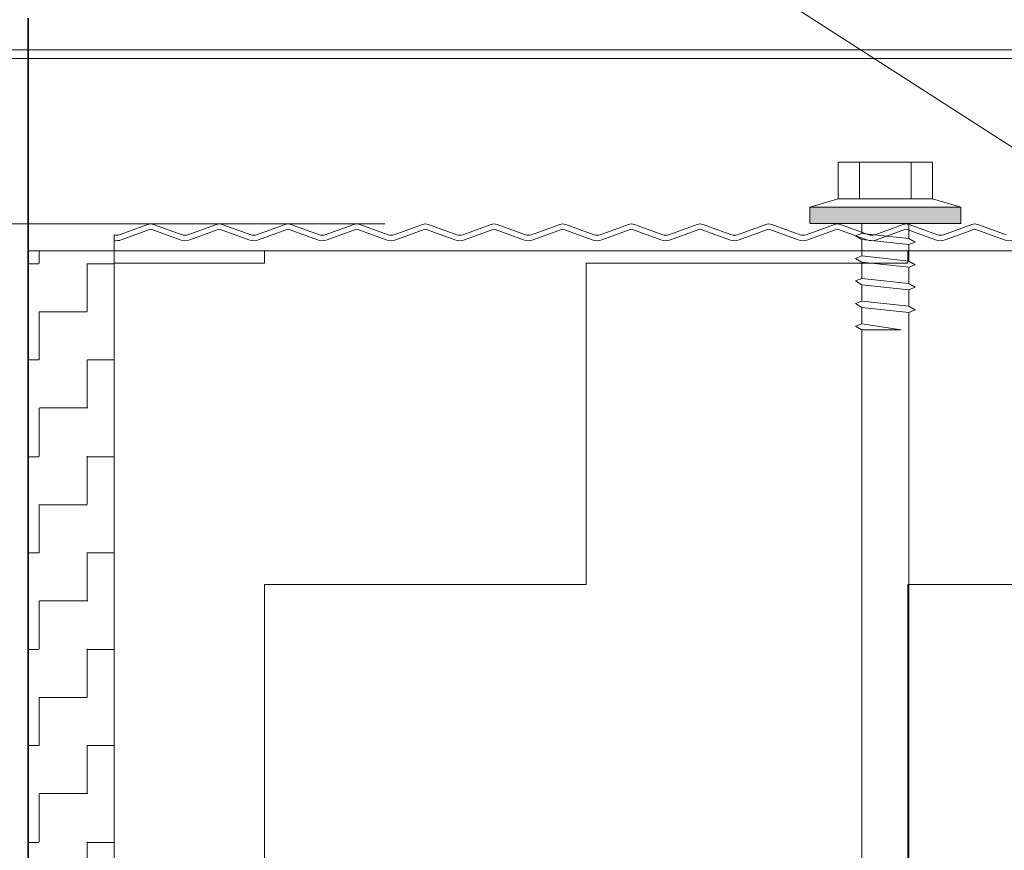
# Model space of a CAD drawing. Header units: metres. Extents: x 1316.5 to 1415.3, y -94.1 to -52.
# Tile 413 of 656: x 1400.7465 to 1400.8613, y -73.4185 to -73.3215. Entities that reach past the tile are written whole.
import ezdxf

# ---------------------------------------------------------------- set-up
doc = ezdxf.new("R2010")
doc.units = ezdxf.units.M
doc.header["$PDMODE"] = 65
for name, pattern in [('AUSGEZOGEN', [0]), ('PUNKT2_S9', [0.0015, 0, -0.0015]), ('STRICHPUNKT2_S5', [0.09999999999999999, 0.07, -0.01, 0.01, -0.01])]:
    doc.linetypes.add(name, pattern=pattern)
doc.layers.add('XR$4$_42143', color=7, linetype='Continuous')
doc.layers.add('XR$4$_42154', color=7, linetype='Continuous')
for name, color, linetype, lineweight in [('XR$4$Achsen', 4, 'AUSGEZOGEN', 13), ('XR$4$Maßlinie 1_50', 7, 'AUSGEZOGEN', 25), ('XR$4$Muster', 4, 'AUSGEZOGEN', 13), ('XR$4$STANDARD_1', 7, 'AUSGEZOGEN', 25), ('XR$4$Wand Mauerwerk nt', 7, 'AUSGEZOGEN', 25), ('XR$4$Wand Mauerwerk tr_1', 42, 'AUSGEZOGEN', 18)]:
    doc.layers.add(name, color=color, linetype=linetype, lineweight=lineweight)
doc.styles.add('ARIAL', font='arial.ttf')
doc.dimstyles.new('DIMSTYLE_37', dxfattribs={"dimtxt": 0.04, "dimasz": 0.03, "dimexe": 0, "dimexo": 1e-06, "dimgap": 0.02, "dimtad": 2, "dimdec": 3, "dimrnd": 0.005, "dimzin": 4, "dimdsep": 46, "dimtxsty": 'ARIAL', "dimblk1": 'ALL_ML_KREIS', "dimblk2": 'ALL_ML_KREIS', "dimsah": 1, "dimcen": 0, "dimse1": 1, "dimse2": 1, "dimclrd": 7, "dimclre": 7, "dimclrt": 7, "dimadec": 0, "dimazin": 0, "dimtfac": 1, "dimtdec": 0, "dimtix": 1, "dimtmove": 2, "dimatfit": 3, "dimfxl": 0, "dimtzin": 0, "dimlwd": 0, "dimlwe": 25, "dimarcsym": 0})
doc.dimstyles.new('DIMSTYLE_4', dxfattribs={"dimtxt": 0.04, "dimasz": 0.03, "dimexe": 0, "dimexo": 1e-06, "dimgap": 0.02, "dimtad": 2, "dimdec": 1, "dimlfac": 100, "dimrnd": 0.5, "dimzin": 4, "dimdsep": 46, "dimtxsty": 'ARIAL', "dimblk1": 'ALL_ML_KREIS', "dimblk2": 'ALL_ML_KREIS', "dimsah": 1, "dimcen": 0, "dimse1": 1, "dimse2": 1, "dimclrd": 7, "dimclre": 7, "dimclrt": 7, "dimadec": 0, "dimazin": 0, "dimtfac": 1, "dimtdec": 0, "dimtix": 1, "dimtmove": 2, "dimatfit": 3, "dimfxl": 0, "dimtzin": 0, "dimlwd": 0, "dimlwe": 25, "dimarcsym": 0})
doc.dimstyles.new('DIMSTYLE_5', dxfattribs={"dimtxt": 0.04, "dimasz": 0.03, "dimexe": 0, "dimexo": 1e-06, "dimgap": 0.02, "dimtad": 2, "dimdec": 1, "dimlfac": 100, "dimrnd": 0.5, "dimzin": 4, "dimdsep": 46, "dimtxsty": 'ARIAL', "dimblk1": 'ALL_ML_KREIS', "dimblk2": 'ALL_ML_KREIS', "dimsah": 1, "dimcen": 0, "dimse1": 1, "dimse2": 1, "dimclrd": 7, "dimclre": 7, "dimclrt": 7, "dimadec": 0, "dimazin": 0, "dimtfac": 1, "dimtdec": 0, "dimtix": 1, "dimtmove": 2, "dimatfit": 3, "dimfxl": 0, "dimtvp": 1.2, "dimtzin": 0, "dimlwd": 0, "dimlwe": 25, "dimarcsym": 0})

# ---------------------------------------------------------------- blocks, each defined once
blk = doc.blocks.new('COMPLEXOBJECT_60')
at = {"layer": 'XR$4$_42143', "color": 7, "linetype": 'AUSGEZOGEN', "lineweight": 13, "transparency": 33554687}
for p, q in [((1400.576955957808, -73.32505153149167), (1400.877399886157, -73.32505153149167)), ((1400.577957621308, -73.3260497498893), (1400.876397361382, -73.3260497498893))]:
    blk.add_line(p, q, dxfattribs=at)
blk = doc.blocks.new('COMPLEXOBJECT_61')
at = {"layer": 'XR$4$STANDARD_1', "linetype": 'AUSGEZOGEN', "lineweight": 35, "transparency": 33554687}
h = blk.add_hatch(color=7, dxfattribs=at)
h.set_gradient(color2=(0, 0, 0), one_color=1)
h.paths.add_polyline_path([(1400.838627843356, -73.34341521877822), (1400.838627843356, -73.34532811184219), (1400.856228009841, -73.34341521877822)], flags=0)
h = blk.add_hatch(color=7, dxfattribs=at)
h.set_gradient(color2=(0, 0, 0), one_color=1)
h.paths.add_polyline_path([(1400.838627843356, -73.34532811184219), (1400.856228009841, -73.34532811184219), (1400.856228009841, -73.34341521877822)], flags=0)
at = {"layer": 'XR$4$STANDARD_1', "color": 7, "linetype": 'AUSGEZOGEN', "lineweight": 13, "transparency": 33554687}
for p, q in [((1400.841927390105, -73.33815024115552), (1400.841927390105, -73.34245748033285)), ((1400.847430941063, -73.33815024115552), (1400.841927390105, -73.33815024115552)), ((1400.844404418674, -73.33815024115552), (1400.844404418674, -73.34245748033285)), ((1400.852927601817, -73.33815024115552), (1400.847430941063, -73.33815024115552)), ((1400.85045401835, -73.33815024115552), (1400.85045401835, -73.34245748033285)), ((1400.852927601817, -73.34245748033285), (1400.852927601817, -73.33815024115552)), ((1400.838629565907, -73.34341349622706), (1400.841927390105, -73.34245748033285)), ((1400.841927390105, -73.34245748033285), (1400.852927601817, -73.34245748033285)), ((1400.856229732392, -73.34341349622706), (1400.852927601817, -73.34245748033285)), ((1400.838629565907, -73.34532897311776), (1400.838629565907, -73.34341349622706)), ((1400.838629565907, -73.34341349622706), (1400.856229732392, -73.34341349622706)), ((1400.856229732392, -73.34341349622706), (1400.856229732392, -73.34532897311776)), ((1400.856229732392, -73.34532897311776), (1400.838629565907, -73.34532897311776)), ((1400.844679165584, -73.34532897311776), (1400.844679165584, -73.34646844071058)), ((1400.85017927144, -73.34706142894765), (1400.85017927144, -73.34532897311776)), ((1400.844679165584, -73.34646844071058), (1400.843963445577, -73.34675438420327)), ((1400.843963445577, -73.34675438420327), (1400.844679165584, -73.34719535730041)), ((1400.85017927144, -73.34706142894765), (1400.844679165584, -73.34646844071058)), ((1400.844679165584, -73.34719191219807), (1400.844679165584, -73.34910394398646)), ((1400.844679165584, -73.34719535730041), (1400.85017927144, -73.34777757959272)), ((1400.850894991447, -73.34749163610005), (1400.85017927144, -73.34706142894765)), ((1400.85017927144, -73.34777757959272), (1400.850894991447, -73.34749163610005)), ((1400.85017927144, -73.34969305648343), (1400.85017927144, -73.34777757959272)), ((1400.844679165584, -73.34910394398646), (1400.843963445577, -73.34938945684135)), ((1400.85017927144, -73.34969650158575), (1400.844679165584, -73.34910394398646)), ((1400.843963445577, -73.34938945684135), (1400.844679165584, -73.3498304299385)), ((1400.844679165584, -73.34982698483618), (1400.844679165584, -73.35174246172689)), ((1400.844679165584, -73.3498304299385), (1400.85017927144, -73.35041609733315)), ((1400.850894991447, -73.35012670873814), (1400.85017927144, -73.34969650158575)), ((1400.85017927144, -73.35041609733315), (1400.850894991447, -73.35012670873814)), ((1400.85017927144, -73.35232812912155), (1400.85017927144, -73.35041609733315)), ((1400.844679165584, -73.35174246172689), (1400.843963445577, -73.35202840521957)), ((1400.843963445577, -73.35202840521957), (1400.844679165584, -73.35246937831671)), ((1400.85017927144, -73.35233544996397), (1400.844679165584, -73.35174246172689)), ((1400.844679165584, -73.35246593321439), (1400.844679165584, -73.35437796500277)), ((1400.844679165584, -73.35246937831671), (1400.85017927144, -73.35305160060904)), ((1400.850894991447, -73.35276565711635), (1400.85017927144, -73.35233544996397)), ((1400.85017927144, -73.35305160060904), (1400.850894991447, -73.35276565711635)), ((1400.85017927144, -73.35496707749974), (1400.85017927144, -73.35305160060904)), ((1400.844679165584, -73.35437796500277), (1400.843963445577, -73.35466347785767)), ((1400.843963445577, -73.35466347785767), (1400.844679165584, -73.35510445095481)), ((1400.85017927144, -73.35497052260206), (1400.844679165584, -73.35437796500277)), ((1400.844679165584, -73.35510100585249), (1400.844679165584, -73.3570164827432)), ((1400.844679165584, -73.35510445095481), (1400.85017927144, -73.35569011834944)), ((1400.850894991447, -73.35540116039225), (1400.85017927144, -73.35497052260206)), ((1400.85017927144, -73.35569011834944), (1400.850894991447, -73.35540116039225)), ((1400.85017927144, -73.5076850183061), (1400.85017927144, -73.35569011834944)), ((1400.844679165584, -73.3570164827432), (1400.843963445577, -73.35729898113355)), ((1400.849255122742, -73.3577399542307), (1400.844679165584, -73.3570164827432)), ((1400.843963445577, -73.35729898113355), (1400.844679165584, -73.3577399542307)), ((1400.844679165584, -73.3577399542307), (1400.844679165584, -73.5076850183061)), ((1400.844679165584, -73.3577399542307), (1400.849255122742, -73.3577399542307)), ((1400.844679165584, -73.48099021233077), (1400.843963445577, -73.48127572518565)), ((1400.85017927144, -73.48158276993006), (1400.844679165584, -73.48099021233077)), ((1400.843963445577, -73.48127572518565), (1400.844679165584, -73.4817166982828)), ((1400.844679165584, -73.48171325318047), (1400.844679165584, -73.48362528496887)), ((1400.844679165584, -73.4817166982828), (1400.85017927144, -73.48230236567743)), ((1400.850894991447, -73.48201297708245), (1400.85017927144, -73.48158276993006)), ((1400.85017927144, -73.48230236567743), (1400.850894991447, -73.48201297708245)), ((1400.85017927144, -73.48421439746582), (1400.85017927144, -73.48230236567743)), ((1400.844679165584, -73.48362528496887), (1400.843963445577, -73.48391467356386)), ((1400.843963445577, -73.48391467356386), (1400.844679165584, -73.484355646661)), ((1400.85017927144, -73.48422171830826), (1400.844679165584, -73.48362528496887)), ((1400.844679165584, -73.48434875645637), (1400.844679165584, -73.48626423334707)), ((1400.844679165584, -73.484355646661), (1400.85017927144, -73.48493786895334)), ((1400.850894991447, -73.48465192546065), (1400.85017927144, -73.48422171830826)), ((1400.85017927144, -73.48493786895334), (1400.850894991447, -73.48465192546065)), ((1400.85017927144, -73.48685334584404), (1400.85017927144, -73.48493786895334)), ((1400.844679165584, -73.48626423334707), (1400.843963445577, -73.48654974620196)), ((1400.843963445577, -73.48654974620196), (1400.844679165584, -73.48699071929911)), ((1400.85017927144, -73.48685679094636), (1400.844679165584, -73.48626423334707)), ((1400.850894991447, -73.48728699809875), (1400.85017927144, -73.48685679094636)), ((1400.844679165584, -73.48698727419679), (1400.844679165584, -73.4889027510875)), ((1400.844679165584, -73.48699071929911), (1400.85017927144, -73.48757294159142)), ((1400.85017927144, -73.48757294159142), (1400.850894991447, -73.48728699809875)), ((1400.85017927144, -73.48948841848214), (1400.85017927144, -73.48757294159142)), ((1400.844679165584, -73.4889027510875), (1400.843963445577, -73.48918869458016)), ((1400.843963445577, -73.48918869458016), (1400.844679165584, -73.48962966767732)), ((1400.85017927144, -73.48949573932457), (1400.844679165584, -73.4889027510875)), ((1400.844679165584, -73.48962966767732), (1400.85017927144, -73.49021188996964)), ((1400.850894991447, -73.48992594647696), (1400.85017927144, -73.48949573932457)), ((1400.85017927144, -73.49021188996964), (1400.850894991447, -73.48992594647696)), ((1400.844679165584, -73.49153825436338), (1400.843963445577, -73.49182376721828)), ((1400.843963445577, -73.49182376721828), (1400.844679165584, -73.4922647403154)), ((1400.85017927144, -73.49213081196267), (1400.844679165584, -73.49153825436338)), ((1400.844679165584, -73.49225785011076), (1400.844679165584, -73.49417332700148)), ((1400.844679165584, -73.4922647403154), (1400.85017927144, -73.49284696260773)), ((1400.850894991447, -73.49256101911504), (1400.85017927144, -73.49213081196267)), ((1400.85017927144, -73.49284696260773), (1400.850894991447, -73.49256101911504)), ((1400.85017927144, -73.49476243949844), (1400.85017927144, -73.49284696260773)), ((1400.844679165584, -73.49417332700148), (1400.843963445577, -73.49445927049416)), ((1400.843963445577, -73.49445927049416), (1400.844679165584, -73.4949002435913)), ((1400.85017927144, -73.49476588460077), (1400.844679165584, -73.49417332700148)), ((1400.844679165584, -73.49489679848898), (1400.844679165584, -73.4968122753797)), ((1400.844679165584, -73.4949002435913), (1400.85017927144, -73.49548591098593)), ((1400.850894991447, -73.49519652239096), (1400.85017927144, -73.49476588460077)), ((1400.85017927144, -73.49548591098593), (1400.850894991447, -73.49519652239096)), ((1400.85017927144, -73.49739794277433), (1400.85017927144, -73.49548591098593)), ((1400.844679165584, -73.4968122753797), (1400.843963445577, -73.49709778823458)), ((1400.843963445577, -73.49709778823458), (1400.844679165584, -73.49753876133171)), ((1400.85017927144, -73.49740483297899), (1400.844679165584, -73.4968122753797)), ((1400.844679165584, -73.4975353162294), (1400.844679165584, -73.49944734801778)), ((1400.844679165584, -73.49753876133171), (1400.85017927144, -73.49812098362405)), ((1400.850894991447, -73.49783547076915), (1400.85017927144, -73.49740483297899)), ((1400.85017927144, -73.49812098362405), (1400.850894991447, -73.49783547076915)), ((1400.85017927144, -73.50003646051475), (1400.85017927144, -73.49812098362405)), ((1400.844679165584, -73.49944734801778), (1400.843963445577, -73.49973673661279)), ((1400.85017927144, -73.50004033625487), (1400.844679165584, -73.49944734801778)), ((1400.843963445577, -73.49973673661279), (1400.844679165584, -73.50017426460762)), ((1400.844679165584, -73.5001708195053), (1400.844679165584, -73.502086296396)), ((1400.844679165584, -73.50017426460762), (1400.85017927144, -73.50075993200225)), ((1400.850894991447, -73.50047398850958), (1400.85017927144, -73.50004033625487)), ((1400.85017927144, -73.50075993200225), (1400.850894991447, -73.50047398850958)), ((1400.844679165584, -73.502086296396), (1400.843963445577, -73.50237180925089)), ((1400.843963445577, -73.50237180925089), (1400.844679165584, -73.50280933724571)), ((1400.849255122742, -73.50280933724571), (1400.844679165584, -73.502086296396)), ((1400.844679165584, -73.50280933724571), (1400.849255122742, -73.50280933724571)), ((1400.845924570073, -73.50431226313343), (1400.844679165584, -73.50281278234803)), ((1400.846824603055, -73.50599131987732), (1400.845924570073, -73.50431226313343)), ((1400.847328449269, -73.50776942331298), (1400.846824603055, -73.50599131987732)), ((1400.844679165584, -73.5076850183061), (1400.847430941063, -73.5096004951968)), ((1400.847430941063, -73.5096004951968), (1400.847328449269, -73.50776942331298)), ((1400.847801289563, -73.50863026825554), (1400.847678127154, -73.50881027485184)), ((1400.84794598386, -73.50846447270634), (1400.847801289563, -73.50863026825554)), ((1400.848112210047, -73.50830944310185), (1400.84794598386, -73.50846447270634)), ((1400.848295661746, -73.50816819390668), (1400.848112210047, -73.50830944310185)), ((1400.848492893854, -73.50804115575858), (1400.848295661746, -73.50816819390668)), ((1400.848447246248, -73.50907813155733), (1400.849371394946, -73.50843605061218)), ((1400.848708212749, -73.50793177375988), (1400.848492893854, -73.50804115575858)), ((1400.849174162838, -73.50776942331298), (1400.848708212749, -73.50793177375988)), ((1400.849671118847, -73.50768846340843), (1400.849174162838, -73.50776942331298)), ((1400.849371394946, -73.50843605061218), (1400.85017927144, -73.5076850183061)), ((1400.85017927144, -73.5076850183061), (1400.849671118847, -73.50768846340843)), ((1400.847430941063, -73.5096004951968), (1400.848447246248, -73.50907813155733)), ((1400.847469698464, -73.5093253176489), (1400.847430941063, -73.5096004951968)), ((1400.847550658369, -73.50906047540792), (1400.847469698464, -73.5093253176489)), ((1400.847678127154, -73.50881027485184), (1400.847550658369, -73.50906047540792))]:
    blk.add_line(p, q, dxfattribs=at)
blk = doc.blocks.new('ALL_ML_KREIS')
at = {"color": 0, "linetype": 'ByBlock', "lineweight": -2}
for p, q in [((0, -0.5), (0, 0.5)), ((-1, 0), (0.5, 0))]:
    blk.add_line(p, q, dxfattribs=at)
blk.add_circle((0, 0), 0.15, dxfattribs=at)
blk = doc.blocks.new('*D428')
at = {"layer": 'DEFPOINTS', "color": 7, "linetype": 'AUSGEZOGEN', "lineweight": 25, "transparency": 33554687}
for p in [(1400.769759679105, -73.34536920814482), (1400.480862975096, -73.49536920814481), (1400.853245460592, -73.49536920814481)]:
    blk.add_point(p, dxfattribs=at)
at = {"layer": 'XR$4$Maßlinie 1_50', "color": 7, "linetype": 'AUSGEZOGEN', "lineweight": -2, "transparency": 33554687}
blk.add_line((1400.480862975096, -73.49536920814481), (1400.480862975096, -73.34536920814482), dxfattribs=at)
at = {"layer": 'XR$4$Maßlinie 1_50', "color": 7, "linetype": 'AUSGEZOGEN', "lineweight": 25, "transparency": 33554687, "xscale": 0.03, "yscale": 0.03, "zscale": 0.03}
for p, rotation in [((1400.480862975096, -73.34536920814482), 90), ((1400.480862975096, -73.49536920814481), 270)]:
    blk.add_blockref('ALL_ML_KREIS', p, dxfattribs=dict(at, rotation=rotation))
at = {"layer": 'XR$4$Maßlinie 1_50', "color": 7, "linetype": 'AUSGEZOGEN', "lineweight": 25, "transparency": 33554687, "insert": (1400.450180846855, -73.42232828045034), "char_height": 0.04, "width": 0.16, "attachment_point": 5, "rotation": 90, "style": 'ARIAL'}
blk.add_mtext('\\A1;{\\A1;{15\\H0.026400;\\S^ ;}}', dxfattribs=at)
blk = doc.blocks.new('*D443')
at = {"layer": 'DEFPOINTS', "color": 7, "linetype": 'AUSGEZOGEN', "lineweight": 25, "transparency": 33554687}
for p in [(1400.597528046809, -73.11664860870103), (1400.597528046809, -73.34912596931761), (1400.747467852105, -73.51481079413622)]:
    blk.add_point(p, dxfattribs=at)
at = {"layer": 'XR$4$Maßlinie 1_50', "color": 7, "linetype": 'AUSGEZOGEN', "lineweight": -2, "transparency": 33554687}
blk.add_line((1400.597528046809, -73.11664860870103), (1400.747467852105, -73.11664860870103), dxfattribs=at)
at = {"layer": 'XR$4$Maßlinie 1_50', "color": 7, "linetype": 'AUSGEZOGEN', "lineweight": 25, "transparency": 33554687, "xscale": 0.03, "yscale": 0.03, "zscale": 0.03, "rotation": 180}
blk.add_blockref('ALL_ML_KREIS', (1400.597528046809, -73.11664860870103), dxfattribs=at)
at = {"layer": 'XR$4$Maßlinie 1_50', "color": 7, "linetype": 'AUSGEZOGEN', "lineweight": 25, "transparency": 33554687, "xscale": 0.03, "yscale": 0.03, "zscale": 0.03}
blk.add_blockref('ALL_ML_KREIS', (1400.747467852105, -73.11664860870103), dxfattribs=at)
at = {"layer": 'XR$4$Maßlinie 1_50', "color": 7, "linetype": 'AUSGEZOGEN', "lineweight": 25, "transparency": 33554687, "insert": (1400.670538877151, -73.08596648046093), "char_height": 0.04, "width": 0.16, "attachment_point": 5, "style": 'ARIAL'}
blk.add_mtext('\\A1;{\\A1;{15\\H0.026400;\\S^ ;}}', dxfattribs=at)
blk = doc.blocks.new('*D444')
at = {"layer": 'DEFPOINTS', "color": 7, "linetype": 'AUSGEZOGEN', "lineweight": 25, "transparency": 33554687}
for p in [(1400.747467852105, -73.11664860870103), (1401.696456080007, -73.51113481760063), (1400.747467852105, -73.51481079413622)]:
    blk.add_point(p, dxfattribs=at)
at = {"layer": 'XR$4$Maßlinie 1_50', "color": 7, "linetype": 'AUSGEZOGEN', "lineweight": -2, "transparency": 33554687}
blk.add_line((1400.747467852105, -73.11664860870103), (1401.696456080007, -73.11664860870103), dxfattribs=at)
at = {"layer": 'XR$4$Maßlinie 1_50', "color": 7, "linetype": 'AUSGEZOGEN', "lineweight": 25, "transparency": 33554687, "xscale": 0.03, "yscale": 0.03, "zscale": 0.03, "rotation": 180}
blk.add_blockref('ALL_ML_KREIS', (1400.747467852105, -73.11664860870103), dxfattribs=at)
at = {"layer": 'XR$4$Maßlinie 1_50', "color": 7, "linetype": 'AUSGEZOGEN', "lineweight": 25, "transparency": 33554687, "xscale": 0.03, "yscale": 0.03, "zscale": 0.03}
blk.add_blockref('ALL_ML_KREIS', (1401.696456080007, -73.11664860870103), dxfattribs=at)
at = {"layer": 'XR$4$Maßlinie 1_50', "color": 7, "linetype": 'AUSGEZOGEN', "lineweight": 25, "transparency": 33554687, "insert": (1401.22000289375, -73.08596648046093), "char_height": 0.04, "width": 0.16, "attachment_point": 5, "style": 'ARIAL'}
blk.add_mtext('\\A1;{\\A1;{95\\H0.026400;\\S^ ;}}', dxfattribs=at)
blk = doc.blocks.new('*D455')
at = {"layer": 'DEFPOINTS', "color": 7, "linetype": 'AUSGEZOGEN', "lineweight": 25, "transparency": 33554687}
for p in [(1400.597467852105, -73.22869531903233), (1400.747467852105, -73.34851766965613), (1400.597467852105, -73.69948585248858)]:
    blk.add_point(p, dxfattribs=at)
at = {"layer": 'XR$4$Maßlinie 1_50', "color": 7, "linetype": 'AUSGEZOGEN', "lineweight": -2, "transparency": 33554687}
blk.add_line((1400.597467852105, -73.22869531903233), (1400.747467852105, -73.22869531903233), dxfattribs=at)
at = {"layer": 'XR$4$Maßlinie 1_50', "color": 7, "linetype": 'AUSGEZOGEN', "lineweight": 25, "transparency": 33554687, "xscale": 0.03, "yscale": 0.03, "zscale": 0.03, "rotation": 180}
blk.add_blockref('ALL_ML_KREIS', (1400.597467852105, -73.22869531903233), dxfattribs=at)
at = {"layer": 'XR$4$Maßlinie 1_50', "color": 7, "linetype": 'AUSGEZOGEN', "lineweight": 25, "transparency": 33554687, "xscale": 0.03, "yscale": 0.03, "zscale": 0.03}
blk.add_blockref('ALL_ML_KREIS', (1400.747467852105, -73.22869531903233), dxfattribs=at)
at = {"layer": 'XR$4$Maßlinie 1_50', "color": 7, "linetype": 'AUSGEZOGEN', "lineweight": 25, "transparency": 33554687, "insert": (1400.670508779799, -73.19801319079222), "char_height": 0.04, "width": 0.16, "attachment_point": 5, "style": 'ARIAL'}
blk.add_mtext('\\A1;{\\A1;{15\\H0.026400;\\S^ ;}}', dxfattribs=at)
blk = doc.blocks.new('*D456')
at = {"layer": 'DEFPOINTS', "color": 7, "linetype": 'AUSGEZOGEN', "lineweight": 25, "transparency": 33554687}
for p in [(1400.747467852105, -73.22869531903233), (1400.747467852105, -73.34851766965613), (1400.757468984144, -73.34851766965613)]:
    blk.add_point(p, dxfattribs=at)
at = {"layer": 'XR$4$Maßlinie 1_50', "color": 7, "linetype": 'AUSGEZOGEN', "lineweight": -2, "transparency": 33554687}
blk.add_line((1400.747467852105, -73.22869531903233), (1400.757468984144, -73.22869531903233), dxfattribs=at)
at = {"layer": 'XR$4$Maßlinie 1_50', "color": 7, "linetype": 'AUSGEZOGEN', "lineweight": 25, "transparency": 33554687, "xscale": 0.03, "yscale": 0.03, "zscale": 0.03}
blk.add_blockref('ALL_ML_KREIS', (1400.757468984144, -73.22869531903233), dxfattribs=at)
at = {"layer": 'XR$4$Maßlinie 1_50', "color": 7, "linetype": 'AUSGEZOGEN', "lineweight": 25, "transparency": 33554687, "xscale": 0.03, "yscale": 0.03, "zscale": 0.03, "rotation": 180}
blk.add_blockref('ALL_ML_KREIS', (1400.747467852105, -73.22869531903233), dxfattribs=at)
at = {"layer": 'XR$4$Maßlinie 1_50', "color": 7, "linetype": 'AUSGEZOGEN', "lineweight": 25, "transparency": 33554687, "insert": (1400.75605914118, -73.18369531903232), "char_height": 0.04, "width": 0.12, "attachment_point": 5, "style": 'ARIAL'}
blk.add_mtext('\\A1;{\\A1;{1\\H0.026400;\\S^ ;}}', dxfattribs=at)
blk = doc.blocks.new('*D457')
at = {"layer": 'DEFPOINTS', "color": 7, "linetype": 'AUSGEZOGEN', "lineweight": 25, "transparency": 33554687}
for p in [(1400.757468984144, -73.22869531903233), (1401.821456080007, -73.34623717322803), (1400.757468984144, -73.34851766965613)]:
    blk.add_point(p, dxfattribs=at)
at = {"layer": 'XR$4$Maßlinie 1_50', "color": 7, "linetype": 'AUSGEZOGEN', "lineweight": -2, "transparency": 33554687}
blk.add_line((1400.757468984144, -73.22869531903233), (1401.821456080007, -73.22869531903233), dxfattribs=at)
at = {"layer": 'XR$4$Maßlinie 1_50', "color": 7, "linetype": 'AUSGEZOGEN', "lineweight": 25, "transparency": 33554687, "xscale": 0.03, "yscale": 0.03, "zscale": 0.03, "rotation": 180}
blk.add_blockref('ALL_ML_KREIS', (1400.757468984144, -73.22869531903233), dxfattribs=at)
at = {"layer": 'XR$4$Maßlinie 1_50', "color": 7, "linetype": 'AUSGEZOGEN', "lineweight": 25, "transparency": 33554687, "xscale": 0.03, "yscale": 0.03, "zscale": 0.03}
blk.add_blockref('ALL_ML_KREIS', (1401.821456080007, -73.22869531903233), dxfattribs=at)
at = {"layer": 'XR$4$Maßlinie 1_50', "color": 7, "linetype": 'AUSGEZOGEN', "lineweight": 25, "transparency": 33554687, "insert": (1401.296431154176, -73.19801319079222), "char_height": 0.04, "width": 0.2, "attachment_point": 5, "style": 'ARIAL'}
blk.add_mtext('\\A1;{\\A1;{1.06\\H0.026400;\\S5^ ;}}', dxfattribs=at)
blk = doc.blocks.new('*D458')
at = {"layer": 'DEFPOINTS', "color": 7, "linetype": 'AUSGEZOGEN', "lineweight": 25, "transparency": 33554687}
for p in [(1400.597467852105, -72.99112413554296), (1400.597467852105, -73.36841591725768), (1401.821456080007, -73.4032386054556)]:
    blk.add_point(p, dxfattribs=at)
at = {"layer": 'XR$4$Maßlinie 1_50', "color": 7, "linetype": 'AUSGEZOGEN', "lineweight": -2, "transparency": 33554687}
blk.add_line((1400.597467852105, -72.99112413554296), (1401.821456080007, -72.99112413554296), dxfattribs=at)
at = {"layer": 'XR$4$Maßlinie 1_50', "color": 7, "linetype": 'AUSGEZOGEN', "lineweight": 25, "transparency": 33554687, "xscale": 0.03, "yscale": 0.03, "zscale": 0.03, "rotation": 180}
blk.add_blockref('ALL_ML_KREIS', (1400.597467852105, -72.99112413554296), dxfattribs=at)
at = {"layer": 'XR$4$Maßlinie 1_50', "color": 7, "linetype": 'AUSGEZOGEN', "lineweight": 25, "transparency": 33554687, "xscale": 0.03, "yscale": 0.03, "zscale": 0.03}
blk.add_blockref('ALL_ML_KREIS', (1401.821456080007, -72.99112413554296), dxfattribs=at)
at = {"layer": 'XR$4$Maßlinie 1_50', "color": 7, "linetype": 'AUSGEZOGEN', "lineweight": 25, "transparency": 33554687, "insert": (1401.216430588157, -72.96112413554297), "char_height": 0.04, "width": 0.2, "attachment_point": 5, "style": 'ARIAL'}
blk.add_mtext('\\A1;{\\A1;{1.22\\H0.026400;\\S5^ ;}}', dxfattribs=at)
blk = doc.blocks.new('*D494')
at = {"layer": 'DEFPOINTS', "color": 7, "linetype": 'AUSGEZOGEN', "lineweight": 25, "transparency": 33554687}
for p in [(1400.742025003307, -73.34540478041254), (1400.694194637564, -73.49536920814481), (1400.747467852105, -73.49536920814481)]:
    blk.add_point(p, dxfattribs=at)
at = {"layer": 'XR$4$Maßlinie 1_50', "color": 7, "linetype": 'AUSGEZOGEN', "lineweight": -2, "transparency": 33554687}
blk.add_line((1400.694194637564, -73.49536920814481), (1400.694194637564, -73.34540478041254), dxfattribs=at)
at = {"layer": 'XR$4$Maßlinie 1_50', "color": 7, "linetype": 'AUSGEZOGEN', "lineweight": 25, "transparency": 33554687, "xscale": 0.03, "yscale": 0.03, "zscale": 0.03}
for p, rotation in [((1400.694194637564, -73.34540478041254), 90), ((1400.694194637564, -73.49536920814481), 270)]:
    blk.add_blockref('ALL_ML_KREIS', p, dxfattribs=dict(at, rotation=rotation))
at = {"layer": 'XR$4$Maßlinie 1_50', "color": 7, "linetype": 'AUSGEZOGEN', "lineweight": 25, "transparency": 33554687, "insert": (1400.663512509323, -73.4223460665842), "char_height": 0.04, "width": 0.16, "attachment_point": 5, "rotation": 90, "style": 'ARIAL'}
blk.add_mtext('\\A1;{\\A1;{15\\H0.026400;\\S^ ;}}', dxfattribs=at)

msp = doc.modelspace()

# ---------------------------------------------------------------- hatches: boundary and pattern name
at = {"layer": 'XR$4$Muster', "linetype": 'AUSGEZOGEN', "lineweight": 13, "transparency": 33554687}
h = msp.add_hatch(dxfattribs=at)
h.set_pattern_fill('MUSTER', color=4, scale=0.005625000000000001, angle=90.00000000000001, style=0, pattern_type=2)
h.set_pattern_definition([(90.00000000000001, (-0.01125, 0.01125), (-0.005625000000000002, 0.005625), [0.005625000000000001, -0.005625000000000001]), (180, (-0.01125, 0.01125), (-0.005625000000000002, -0.005625), [0.005625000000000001, -0.005625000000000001])])
h.paths.add_polyline_path([(1400.747467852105, -73.48992635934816), (1400.757468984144, -73.48992635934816), (1400.757468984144, -73.34851766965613), (1400.747467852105, -73.34851766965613)], flags=0)
h = msp.add_hatch(dxfattribs=at)
h.set_pattern_fill('MUSTER', color=4, scale=0.0375, angle=90.00000000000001, style=0, pattern_type=2)
h.set_pattern_definition([(90.00000000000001, (-0.07500000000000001, 0.07499999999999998), (-0.03750000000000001, 0.03749999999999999), [0.0375, -0.0375]), (180, (-0.07500000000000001, 0.07499999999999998), (-0.03750000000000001, -0.03749999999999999), [0.0375, -0.0375])])
h.paths.add_polyline_path([(1401.821456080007, -73.34851766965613), (1400.757468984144, -73.34851766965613), (1400.757468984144, -73.48992635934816), (1401.821456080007, -73.48992635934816)], flags=0)

# ---------------------------------------------------------------- linework, layer by layer
at = {"layer": 'XR$4$_42143', "color": 30, "linetype": 'AUSGEZOGEN', "lineweight": 13, "transparency": 33554687}
for p, q in [((1400.761409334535, -73.34542939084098), (1400.758088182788, -73.34663681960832)), ((1400.765413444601, -73.34663680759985), (1400.762092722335, -73.34542940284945)), ((1400.769417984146, -73.34542939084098), (1400.766096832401, -73.34663681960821)), ((1400.773422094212, -73.34663680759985), (1400.770101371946, -73.34542940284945)), ((1400.777426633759, -73.34542939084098), (1400.774105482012, -73.34663681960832)), ((1400.781430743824, -73.34663680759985), (1400.778110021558, -73.34542940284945)), ((1400.785435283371, -73.34542939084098), (1400.782114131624, -73.34663681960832)), ((1400.789439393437, -73.34663680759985), (1400.786118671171, -73.34542940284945)), ((1400.793443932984, -73.34542939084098), (1400.790122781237, -73.34663681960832)), ((1400.793443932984, -73.34542939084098), (1400.790122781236, -73.34663681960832)), ((1400.79744804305, -73.34663680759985), (1400.794127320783, -73.34542940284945)), ((1400.801452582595, -73.34542939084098), (1400.798131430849, -73.34663681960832)), ((1400.805456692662, -73.34663680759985), (1400.802135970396, -73.34542940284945)), ((1400.809461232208, -73.34542939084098), (1400.806140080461, -73.34663681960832)), ((1400.813465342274, -73.34663680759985), (1400.810144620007, -73.34542940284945)), ((1400.81746988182, -73.34542939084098), (1400.814148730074, -73.34663681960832)), ((1400.821473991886, -73.34663680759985), (1400.81815326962, -73.34542940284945)), ((1400.825478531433, -73.34542939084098), (1400.822157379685, -73.34663681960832)), ((1400.829482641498, -73.34663680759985), (1400.826161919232, -73.34542940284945)), ((1400.833487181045, -73.34542939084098), (1400.830166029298, -73.34663681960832)), ((1400.837491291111, -73.34663680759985), (1400.834170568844, -73.34542940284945)), ((1400.841495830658, -73.34542939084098), (1400.83817467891, -73.34663681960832)), ((1400.845499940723, -73.34663680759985), (1400.842179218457, -73.34542940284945)), ((1400.849504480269, -73.34542939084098), (1400.846183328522, -73.34663681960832)), ((1400.853508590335, -73.34663680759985), (1400.850187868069, -73.34542940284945)), ((1400.857513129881, -73.34542939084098), (1400.854191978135, -73.34663681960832)), ((1400.861517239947, -73.34663680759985), (1400.858196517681, -73.34542940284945)), ((1400.758303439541, -73.3472289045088), (1400.761624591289, -73.34602147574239)), ((1400.761877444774, -73.34602148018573), (1400.765198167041, -73.34722888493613)), ((1400.766312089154, -73.34722890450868), (1400.7696332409, -73.34602147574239)), ((1400.769886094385, -73.34602148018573), (1400.773206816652, -73.34722888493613)), ((1400.774320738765, -73.3472289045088), (1400.777641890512, -73.34602147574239)), ((1400.777894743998, -73.34602148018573), (1400.781215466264, -73.34722888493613)), ((1400.782329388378, -73.3472289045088), (1400.785650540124, -73.34602147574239)), ((1400.78590339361, -73.34602148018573), (1400.789224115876, -73.34722888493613)), ((1400.79033803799, -73.3472289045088), (1400.793659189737, -73.34602147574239)), ((1400.79033803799, -73.3472289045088), (1400.793659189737, -73.34602147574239)), ((1400.793912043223, -73.34602148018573), (1400.797232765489, -73.34722888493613)), ((1400.798346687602, -73.3472289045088), (1400.801667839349, -73.34602147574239)), ((1400.801920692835, -73.34602148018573), (1400.805241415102, -73.34722888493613)), ((1400.806355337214, -73.3472289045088), (1400.809676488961, -73.34602147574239)), ((1400.809929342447, -73.34602148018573), (1400.813250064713, -73.34722888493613)), ((1400.814363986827, -73.3472289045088), (1400.817685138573, -73.34602147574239)), ((1400.817937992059, -73.34602148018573), (1400.821258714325, -73.34722888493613)), ((1400.822372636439, -73.3472289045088), (1400.825693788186, -73.34602147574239)), ((1400.825946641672, -73.34602148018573), (1400.829267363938, -73.34722888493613)), ((1400.830381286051, -73.3472289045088), (1400.833702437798, -73.34602147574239)), ((1400.833955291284, -73.34602148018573), (1400.83727601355, -73.34722888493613)), ((1400.838389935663, -73.3472289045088), (1400.84171108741, -73.34602147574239)), ((1400.841963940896, -73.34602148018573), (1400.845284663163, -73.34722888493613)), ((1400.846398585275, -73.3472289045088), (1400.849719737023, -73.34602147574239)), ((1400.849972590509, -73.34602148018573), (1400.853293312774, -73.34722888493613)), ((1400.854407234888, -73.3472289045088), (1400.857728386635, -73.34602147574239)), ((1400.85798124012, -73.34602148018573), (1400.861301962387, -73.34722888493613))]:
    msp.add_line(p, q, dxfattribs=at)
for centre, radius, start, end in [((1400.761751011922, -73.34636920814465), 0.001, 70.01888399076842, 109.9791024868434), ((1400.769759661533, -73.34636920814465), 0.001, 70.01888399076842, 109.9791024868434), ((1400.777768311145, -73.34636920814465), 0.001, 70.01888399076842, 109.9791024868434), ((1400.785776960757, -73.34636920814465), 0.001, 70.01888399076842, 109.9791024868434), ((1400.79378561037, -73.34636920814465), 0.001, 70.01888399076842, 109.9791024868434), ((1400.79378561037, -73.34636920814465), 0.001, 70.01888399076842, 109.9791024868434), ((1400.801794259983, -73.34636920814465), 0.001, 70.01888399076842, 109.9791024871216), ((1400.809802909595, -73.34636920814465), 0.001, 70.01888399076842, 109.9791024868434), ((1400.817811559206, -73.34636920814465), 0.001, 70.01888399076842, 109.9791024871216), ((1400.825820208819, -73.34636920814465), 0.001, 70.01888399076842, 109.9791024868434), ((1400.833828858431, -73.34636920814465), 0.001, 70.01888399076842, 109.9791024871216), ((1400.841837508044, -73.34636920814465), 0.001, 70.01888397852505, 109.9791024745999), ((1400.849846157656, -73.34636920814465), 0.001, 70.01888397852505, 109.9791024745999), ((1400.857854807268, -73.34636920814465), 0.001, 70.01888399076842, 109.9791024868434), ((1400.757746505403, -73.34569700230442), 0.001, 253.8876787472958, 289.9791024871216), ((1400.761751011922, -73.34636920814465), 0.0003699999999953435, 70.01888398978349, 109.9791025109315), ((1400.765755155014, -73.34569700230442), 0.001, 250.0188839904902, 289.9791024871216), ((1400.769759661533, -73.34636920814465), 0.0003699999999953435, 70.01888398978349, 109.9791025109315), ((1400.773763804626, -73.34569700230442), 0.001, 250.0188839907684, 289.9791024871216), ((1400.777768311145, -73.34636920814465), 0.0003699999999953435, 70.01888398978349, 109.9791025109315), ((1400.781772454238, -73.34569700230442), 0.001, 250.0188839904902, 289.9791024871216), ((1400.785776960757, -73.34636920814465), 0.0003699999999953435, 70.01888398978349, 109.9791025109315), ((1400.789781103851, -73.34569700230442), 0.001, 250.0188839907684, 289.9791024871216), ((1400.789781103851, -73.34569700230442), 0.001, 250.0188839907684, 289.9791024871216), ((1400.79378561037, -73.34636920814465), 0.0003699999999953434, 70.01888398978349, 109.9791025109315), ((1400.79378561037, -73.34636920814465), 0.0003699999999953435, 70.01888398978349, 109.9791025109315), ((1400.797789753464, -73.34569700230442), 0.001, 250.0188839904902, 289.9791024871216), ((1400.801794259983, -73.34636920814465), 0.0003700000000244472, 70.01888399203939, 109.9791025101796), ((1400.805798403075, -73.34569700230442), 0.001, 250.0188839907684, 289.9791024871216), ((1400.809802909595, -73.34636920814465), 0.0003699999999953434, 70.01888398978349, 109.9791025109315), ((1400.813807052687, -73.34569700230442), 0.001, 250.0188839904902, 289.9791024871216), ((1400.817811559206, -73.34636920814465), 0.0003700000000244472, 70.01888399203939, 109.9791025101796), ((1400.8218157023, -73.34569700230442), 0.001, 250.0188839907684, 289.9791024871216), ((1400.825820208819, -73.34636920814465), 0.0003699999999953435, 70.01888398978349, 109.9791024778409), ((1400.829824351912, -73.34569700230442), 0.001, 250.0188839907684, 289.9791024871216), ((1400.833828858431, -73.34636920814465), 0.0003700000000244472, 70.01888395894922, 109.979102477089), ((1400.837833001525, -73.34569700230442), 0.001, 250.0188839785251, 289.9791024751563), ((1400.841837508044, -73.34636920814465), 0.0003699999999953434, 70.01888395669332, 109.9791024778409), ((1400.845841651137, -73.34569700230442), 0.001, 250.0188839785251, 289.9791024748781), ((1400.849846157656, -73.34636920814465), 0.0003699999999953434, 70.01888395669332, 109.9791024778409), ((1400.853850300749, -73.34569700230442), 0.001, 250.0188839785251, 289.9791024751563), ((1400.857854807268, -73.34636920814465), 0.0003699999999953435, 70.01888398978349, 109.9791025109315), ((1400.757746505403, -73.34569700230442), 0.001630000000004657, 260.1971542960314, 289.9791024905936), ((1400.765755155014, -73.34569700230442), 0.001630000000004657, 250.0188839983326, 289.9791024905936), ((1400.773763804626, -73.34569700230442), 0.001630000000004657, 250.0188839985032, 289.9791024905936), ((1400.781772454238, -73.34569700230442), 0.001630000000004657, 250.0188839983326, 289.9791024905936), ((1400.789781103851, -73.34569700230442), 0.001630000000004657, 250.0188839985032, 289.9791024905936), ((1400.789781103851, -73.34569700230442), 0.001630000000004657, 250.0188839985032, 289.9791024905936), ((1400.797789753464, -73.34569700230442), 0.001630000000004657, 250.0188839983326, 289.9791024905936), ((1400.805798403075, -73.34569700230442), 0.001630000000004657, 250.0188839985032, 289.9791024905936), ((1400.813807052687, -73.34569700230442), 0.001630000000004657, 250.0188839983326, 289.9791024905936), ((1400.8218157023, -73.34569700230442), 0.001629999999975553, 250.0188839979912, 289.9791024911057), ((1400.829824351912, -73.34569700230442), 0.001630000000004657, 250.0188839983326, 289.9791024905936), ((1400.837833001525, -73.34569700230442), 0.001629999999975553, 250.0188839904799, 289.9791024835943), ((1400.845841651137, -73.34569700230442), 0.001630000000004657, 250.018883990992, 289.9791024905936), ((1400.853850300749, -73.34569700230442), 0.001630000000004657, 250.0188839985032, 289.9791024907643), ((1400.861858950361, -73.34569700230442), 0.001630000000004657, 250.0188839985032, 289.9791024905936)]:
    msp.add_arc(centre, radius, start, end, dxfattribs=at)
at = {"layer": 'XR$4$_42154', "color": 51, "linetype": 'AUSGEZOGEN', "lineweight": 13, "transparency": 33554687}
for p, q in [((1400.757468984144, -73.34851766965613), (1400.757468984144, -73.34665772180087)), ((1400.761624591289, -73.34602147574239), (1400.758303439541, -73.3472289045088)), ((1400.765198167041, -73.34722888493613), (1400.761877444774, -73.34602148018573)), ((1400.7696332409, -73.34602147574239), (1400.766312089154, -73.34722890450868)), ((1400.773206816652, -73.34722888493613), (1400.769886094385, -73.34602148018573)), ((1400.777641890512, -73.34602147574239), (1400.774320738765, -73.3472289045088)), ((1400.781215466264, -73.34722888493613), (1400.777894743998, -73.34602148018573)), ((1400.785650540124, -73.34602147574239), (1400.782329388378, -73.3472289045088)), ((1400.789224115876, -73.34722888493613), (1400.78590339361, -73.34602148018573)), ((1400.793659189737, -73.34602147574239), (1400.79033803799, -73.3472289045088)), ((1400.793659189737, -73.34602147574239), (1400.79033803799, -73.3472289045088)), ((1400.797232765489, -73.34722888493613), (1400.793912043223, -73.34602148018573)), ((1400.801667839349, -73.34602147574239), (1400.798346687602, -73.3472289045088)), ((1400.805241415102, -73.34722888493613), (1400.801920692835, -73.34602148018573)), ((1400.809676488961, -73.34602147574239), (1400.806355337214, -73.3472289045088)), ((1400.813250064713, -73.34722888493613), (1400.809929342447, -73.34602148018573)), ((1400.817685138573, -73.34602147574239), (1400.814363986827, -73.3472289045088)), ((1400.821258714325, -73.34722888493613), (1400.817937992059, -73.34602148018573)), ((1400.825693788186, -73.34602147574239), (1400.822372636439, -73.3472289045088)), ((1400.829267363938, -73.34722888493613), (1400.825946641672, -73.34602148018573)), ((1400.833702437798, -73.34602147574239), (1400.830381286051, -73.3472289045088)), ((1400.83727601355, -73.34722888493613), (1400.833955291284, -73.34602148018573)), ((1400.84171108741, -73.34602147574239), (1400.838389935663, -73.3472289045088)), ((1400.845284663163, -73.34722888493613), (1400.841963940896, -73.34602148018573)), ((1400.849719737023, -73.34602147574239), (1400.846398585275, -73.3472289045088)), ((1400.853293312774, -73.34722888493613), (1400.849972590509, -73.34602148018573)), ((1400.857728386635, -73.34602147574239), (1400.854407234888, -73.3472289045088)), ((1400.861301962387, -73.34722888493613), (1400.85798124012, -73.34602148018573)), ((1400.757468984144, -73.4923692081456), (1400.757468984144, -73.34851766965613))]:
    msp.add_line(p, q, dxfattribs=at)
for centre, radius, start, end in [((1400.761751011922, -73.34636920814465), 0.0003699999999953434, 70.01888398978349, 109.9791025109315), ((1400.769759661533, -73.34636920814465), 0.0003699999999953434, 70.01888398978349, 109.9791025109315), ((1400.777768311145, -73.34636920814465), 0.0003699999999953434, 70.01888398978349, 109.9791025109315), ((1400.785776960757, -73.34636920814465), 0.0003699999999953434, 70.01888398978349, 109.9791025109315), ((1400.79378561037, -73.34636920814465), 0.0003699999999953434, 70.01888398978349, 109.9791025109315), ((1400.79378561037, -73.34636920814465), 0.0003699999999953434, 70.01888398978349, 109.9791025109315), ((1400.801794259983, -73.34636920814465), 0.0003700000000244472, 70.01888399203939, 109.9791025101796), ((1400.809802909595, -73.34636920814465), 0.0003699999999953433, 70.01888398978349, 109.9791025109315), ((1400.817811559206, -73.34636920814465), 0.0003700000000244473, 70.01888399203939, 109.9791025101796), ((1400.825820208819, -73.34636920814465), 0.0003699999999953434, 70.01888398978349, 109.9791024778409), ((1400.833828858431, -73.34636920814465), 0.0003700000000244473, 70.01888395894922, 109.979102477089), ((1400.841837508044, -73.34636920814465), 0.0003699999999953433, 70.01888395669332, 109.9791024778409), ((1400.849846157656, -73.34636920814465), 0.0003699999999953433, 70.01888395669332, 109.9791024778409), ((1400.857854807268, -73.34636920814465), 0.0003699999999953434, 70.01888398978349, 109.9791025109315), ((1400.757746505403, -73.34569700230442), 0.001630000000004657, 260.1971542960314, 289.9791024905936), ((1400.765755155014, -73.34569700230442), 0.001630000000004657, 250.0188839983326, 289.9791024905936), ((1400.773763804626, -73.34569700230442), 0.001630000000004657, 250.0188839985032, 289.9791024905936), ((1400.781772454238, -73.34569700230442), 0.001630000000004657, 250.0188839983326, 289.9791024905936), ((1400.789781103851, -73.34569700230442), 0.001630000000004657, 250.0188839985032, 289.9791024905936), ((1400.789781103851, -73.34569700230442), 0.001630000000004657, 250.0188839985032, 289.9791024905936), ((1400.797789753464, -73.34569700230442), 0.001630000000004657, 250.0188839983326, 289.9791024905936), ((1400.805798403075, -73.34569700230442), 0.001630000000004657, 250.0188839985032, 289.9791024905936), ((1400.813807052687, -73.34569700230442), 0.001630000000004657, 250.0188839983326, 289.9791024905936), ((1400.8218157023, -73.34569700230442), 0.001629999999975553, 250.0188839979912, 289.9791024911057), ((1400.829824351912, -73.34569700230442), 0.001630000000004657, 250.0188839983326, 289.9791024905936), ((1400.837833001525, -73.34569700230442), 0.001629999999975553, 250.0188839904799, 289.9791024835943), ((1400.845841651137, -73.34569700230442), 0.001630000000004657, 250.018883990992, 289.9791024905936), ((1400.853850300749, -73.34569700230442), 0.001629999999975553, 250.0188839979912, 289.9791024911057), ((1400.861858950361, -73.34569700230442), 0.001630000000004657, 250.0188839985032, 289.9791024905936)]:
    msp.add_arc(centre, radius, start, end, dxfattribs=at)
at = {"layer": 'XR$4$Achsen', "color": 4, "linetype": 'STRICHPUNKT2_S5', "lineweight": 35, "transparency": 33554687}
msp.add_line((1400.747467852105, -74.62136920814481), (1400.747467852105, -72.90253014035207), dxfattribs=at)
at = {"layer": 'XR$4$Wand Mauerwerk nt', "color": 7, "linetype": 'AUSGEZOGEN', "lineweight": 13, "transparency": 33554687}
for p in [(1400.747467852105, -73.48992635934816), (1401.821456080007, -73.34851766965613)]:
    msp.add_line(p, (1400.747467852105, -73.34851766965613), dxfattribs=at)
at = {"layer": 'XR$4$Wand Mauerwerk tr_1', "color": 4, "linetype": 'AUSGEZOGEN', "lineweight": 13, "transparency": 33554687}
msp.add_line((1400.878984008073, -73.34722890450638), (1400.776353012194, -73.28111352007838), dxfattribs=at)
at = {"layer": 'XR$4$Wand Mauerwerk tr_1', "color": 52, "linetype": 'PUNKT2_S9', "lineweight": 13, "transparency": 33554687}
msp.add_line((1400.289040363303, -73.345369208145), (1402.123160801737, -73.3453692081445), dxfattribs=at)

# ---------------------------------------------------------------- block references
at = {"layer": 'XR$4$_42143', "color": 7, "linetype": 'AUSGEZOGEN', "lineweight": 13, "transparency": 33554687}
msp.add_blockref('COMPLEXOBJECT_60', (0, 0), dxfattribs=at)
at = {"layer": 'XR$4$STANDARD_1', "color": 7, "linetype": 'AUSGEZOGEN', "lineweight": 13, "transparency": 33554687}
msp.add_blockref('COMPLEXOBJECT_61', (0, 0), dxfattribs=at)

# ---------------------------------------------------------------- dimensions: what is measured, and where the dimension line sits
at = {"layer": 'XR$4$Maßlinie 1_50', "color": 7, "linetype": 'AUSGEZOGEN', "lineweight": 25, "transparency": 33554687}
for base, p1, p2, dimstyle, picture, middle in [((1401.821456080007, -72.99112413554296), (1400.597467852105, -73.36841491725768), (1401.821456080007, -73.4032376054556), 'DIMSTYLE_37', '*D458', (1401.216430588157, -72.96112413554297)), ((1400.747467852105, -73.11664860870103), (1400.597528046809, -73.34912496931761), (1400.747467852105, -73.51480979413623), 'DIMSTYLE_4', '*D443', (1400.670538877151, -73.08596648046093)), ((1401.696456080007, -73.11664860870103), (1400.747467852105, -73.51480979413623), (1401.696456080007, -73.51113381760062), 'DIMSTYLE_4', '*D444', (1401.22000289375, -73.08596648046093)), ((1400.757468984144, -73.22869531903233), (1400.747467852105, -73.34851666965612), (1400.757468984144, -73.34851666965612), 'DIMSTYLE_5', '*D456', (1400.75605914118, -73.18369531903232)), ((1401.821456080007, -73.22869531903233), (1400.757468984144, -73.34851666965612), (1401.821456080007, -73.34623617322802), 'DIMSTYLE_37', '*D457', (1401.296431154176, -73.19801319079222)), ((1400.747467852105, -73.22869531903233), (1400.597467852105, -73.69948485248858), (1400.747467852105, -73.34851666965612), 'DIMSTYLE_4', '*D455', (1400.670508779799, -73.19801319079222))]:
    dim = msp.add_linear_dim(base=base, p1=p1, p2=p2, dimstyle=dimstyle, override={"dimpost": '<>', "dimclrd": 7, "dimclre": 7, "dimclrt": 7, "dimlwd": 0, "dimlwe": 25}, dxfattribs=at)
    dim.commit()
    dim.dimension.update_dxf_attribs({"geometry": picture, "text_midpoint": middle, "dimtype": 160})
for base, p1, p2, picture, middle in [((1400.480862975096, -73.34536920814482), (1400.853244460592, -73.49536920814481), (1400.769758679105, -73.34536920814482), '*D428', (1400.450180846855, -73.42232828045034)), ((1400.694194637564, -73.34540478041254), (1400.747466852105, -73.49536920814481), (1400.742024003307, -73.34540478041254), '*D494', (1400.663512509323, -73.4223460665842))]:
    dim = msp.add_linear_dim(base=base, p1=p1, p2=p2, angle=90, dimstyle='DIMSTYLE_4', override={"dimpost": '<>', "dimclrd": 7, "dimclre": 7, "dimclrt": 7, "dimlwd": 0, "dimlwe": 25}, dxfattribs=at)
    dim.commit()
    dim.dimension.update_dxf_attribs({"geometry": picture, "text_midpoint": middle, "dimtype": 160})

doc.saveas('drawing.dxf')
